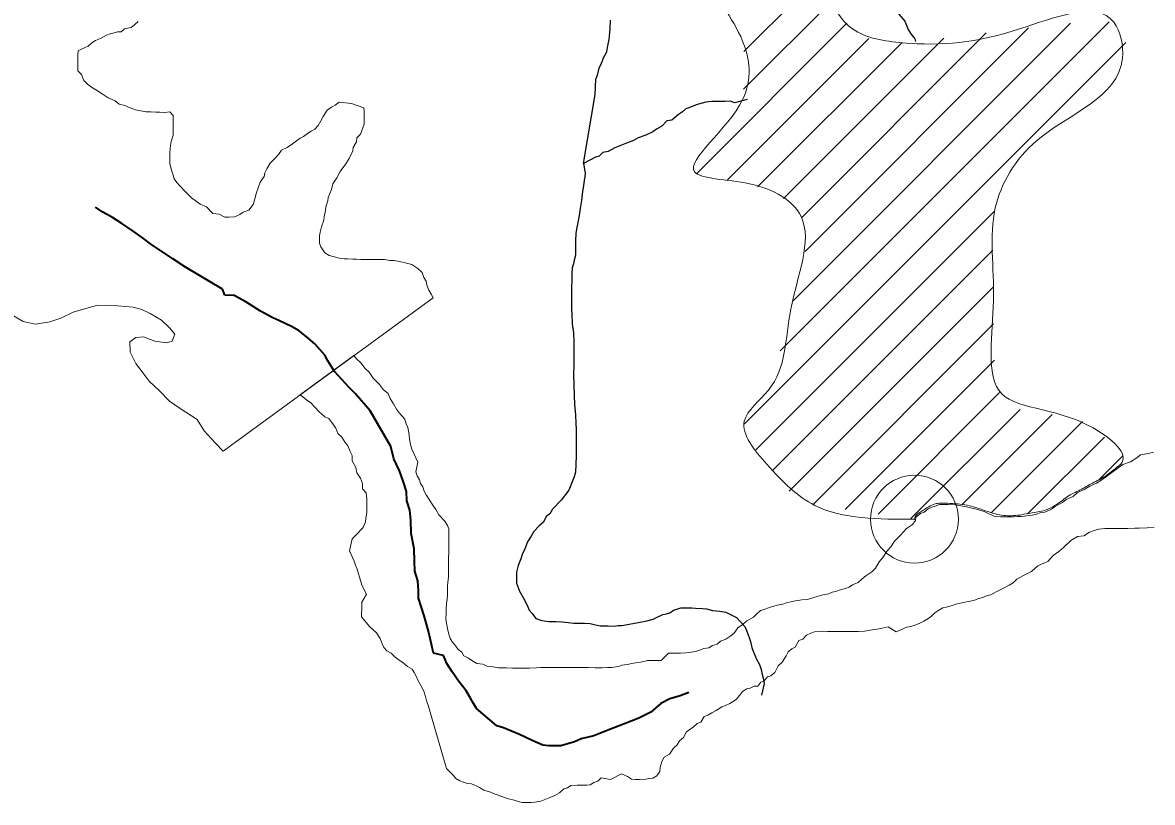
# Model space of a CAD drawing. Extents: x 553962 to 842807, y 8883888 to 9032388.
# Drawn here: x 589783 to 591068, y 8906815 to 8907702 of the extents above; entities that cross this region are included whole.
import ezdxf

# ---------------------------------------------------------------- set-up
doc = ezdxf.new("R2010")
doc.units = 0
doc.header["$LTSCALE"] = 200
doc.header["$PDMODE"] = 32
doc.header["$PDSIZE"] = 100
doc.linetypes.add('LONG_DASH_SHORT_DASH', pattern=[9.9, 6, -1.2, 1.5, -1.2])
doc.layers.add('6', color=7, linetype='Continuous', lineweight=13)

msp = doc.modelspace()

# ---------------------------------------------------------------- linework, layer by layer
at = {"layer": '6'}
for p, q in [((590603.4, 8907668.8), (590694.3, 8907759.8)), ((590603, 8907626), (590705.2, 8907728.3)), ((590549.6, 8907530.2), (590720.3, 8907701)), ((590644.6, 8907328.2), (591018.8, 8907702.4)), ((590659.3, 8907385.3), (590974.9, 8907701)), ((590668.8, 8907479.8), (590878.9, 8907689.9)), ((590673, 8907441.5), (590927.1, 8907695.6)), ((590584.7, 8907522.9), (590745.4, 8907683.6)), ((590604.1, 8907245.3), (591037.7, 8907678.9)), ((590618.9, 8907514.7), (590782.9, 8907678.7)), ((590648.3, 8907501.7), (590830.6, 8907683.9)), ((590616.9, 8907215.7), (590888.8, 8907487.7)), ((590635.4, 8907191.8), (590886.4, 8907442.8)), ((590654.9, 8907168.9), (590887.1, 8907401)), ((590010.8, 8907214.4), (590249.7, 8907388.8)), ((590681.6, 8907153.2), (590887.4, 8907358.9)), ((590718.7, 8907147.8), (590888.6, 8907317.7)), ((590756, 8907142.6), (590894.2, 8907280.8)), ((590793.2, 8907137.5), (590917.5, 8907261.8)), ((590851.8, 8907153.6), (590954.1, 8907256)), ((590885.1, 8907144.5), (590988.6, 8907248)), ((590926.2, 8907143.2), (591013.4, 8907230.3)), ((591007.1, 8907181.7), (591034, 8907208.6))]:
    msp.add_line(p, q, dxfattribs=at)
at = {"layer": '6', "lineweight": 25}
msp.add_line((590420.9, 8907541.4), (590434, 8907619.9), dxfattribs=at)
for points in [[(590750.2, 8907759), (590758.6, 8907743.5), (590762.1, 8907737.9), (590766, 8907733.9), (590767.5, 8907727.9), (590772, 8907723.8), (590775.4, 8907717.3), (590779.4, 8907711.8), (590786.3, 8907703.2), (590790.2, 8907693.7), (590793.2, 8907688.7), (590797.7, 8907683.1), (590798.7, 8907680.2)], [(590434, 8907619.9), (590434.7, 8907637.4), (590436.7, 8907641.9), (590438.8, 8907649.9), (590441.3, 8907655.4), (590443.8, 8907662.4), (590447.4, 8907668.4), (590448.5, 8907675.4), (590450, 8907682.4), (590450.5, 8907686.4), (590451.1, 8907694.4), (590451.7, 8907704.4)], [(590607.1, 8907614.3), (590592.5, 8907610.4), (590588, 8907612.4), (590581.5, 8907611.9), (590574, 8907612), (590567, 8907612), (590560, 8907611.1), (590556, 8907610.1), (590549, 8907608.2), (590545, 8907606.2), (590537.4, 8907603.7), (590533.4, 8907600.2), (590528.9, 8907597.3), (590521.3, 8907590.8), (590515.8, 8907589.8), (590509.8, 8907583.9), (590503.8, 8907580.4), (590499.7, 8907577.4), (590491.7, 8907573.5), (590483.2, 8907570.5), (590477.6, 8907567.6), (590469.6, 8907564.6), (590456.6, 8907559.2), (590449, 8907555.2), (590443, 8907553.8), (590438.5, 8907549.8), (590434.5, 8907548.8), (590420.9, 8907541.4)], [(590420.9, 8907541.4), (590422.8, 8907530.4), (590422.3, 8907526.4), (590421.8, 8907522.4), (590420.7, 8907515.9), (590420.2, 8907511.9), (590419.2, 8907506.4), (590418.6, 8907499.4), (590417, 8907490.4), (590416, 8907482.3), (590414.4, 8907474.3), (590412.8, 8907466.8), (590412.3, 8907461.8), (590411.8, 8907453.8), (590411.7, 8907444.8), (590411.6, 8907437.3), (590410.1, 8907431.3), (590409.6, 8907427.3), (590408, 8907422.8), (590407.5, 8907416.3), (590407.4, 8907412.3), (590407.4, 8907408.3), (590407.3, 8907400.8), (590407.3, 8907393.3), (590407.2, 8907387.3), (590407.2, 8907380.8), (590407.2, 8907376.3), (590407.6, 8907369.8), (590408, 8907359.2), (590409.5, 8907348.7), (590409.9, 8907338.2), (590409.8, 8907329.2), (590409.7, 8907320.7), (590409.7, 8907312.2), (590409.6, 8907301.6), (590410, 8907289.6), (590410.4, 8907278.1), (590410.8, 8907267.1), (590411.8, 8907256.1), (590412.2, 8907245.5), (590412.6, 8907239.5), (590412.6, 8907230.5), (590412.5, 8907221), (590412.4, 8907209.5), (590412.3, 8907199), (590411.8, 8907190.5), (590410.2, 8907185), (590404.1, 8907170), (590395.5, 8907158.5)], [(590395.5, 8907158.5), (590385.4, 8907148.1), (590382.4, 8907143.1), (590378.3, 8907140.1), (590375.3, 8907133.6), (590370.3, 8907129.2), (590364.2, 8907122.7), (590361.2, 8907117.7), (590357.1, 8907111.2), (590354.1, 8907103.2), (590351, 8907096.7), (590349.5, 8907091.7), (590346.4, 8907084.2), (590344.8, 8907076.8), (590344.8, 8907070.2), (590344.8, 8907064.2), (590348.2, 8907055.2), (590352.6, 8907047.2), (590356.6, 8907039.1), (590359, 8907033.6), (590362.5, 8907029.6), (590366.5, 8907024), (590373.4, 8907021.5), (590381.4, 8907020.4), (590389.9, 8907020.4), (590396.5, 8907020.3), (590403.4, 8907019.3), (590409.9, 8907018.7), (590413.9, 8907018.7), (590417.9, 8907018.7), (590421.9, 8907018.7), (590428.4, 8907018.1), (590432.9, 8907017.1), (590439.9, 8907015.5), (590444.4, 8907015.5), (590448.9, 8907015.5), (590455.9, 8907015.4), (590460.4, 8907015.9), (590464.4, 8907015.9), (590471, 8907017.3), (590479, 8907018.8), (590485.5, 8907019.7), (590493, 8907021.2), (590500, 8907023.2), (590504, 8907025.1), (590511.1, 8907028.6), (590515.1, 8907029.1), (590519.1, 8907030.5), (590523.1, 8907033.5), (590527.1, 8907034.5), (590531.6, 8907036), (590537.6, 8907035.9), (590544.1, 8907035.9), (590548.1, 8907035.8), (590556.1, 8907035.3), (590560.6, 8907034.8), (590567.6, 8907033.2), (590576.1, 8907032.2), (590582.6, 8907031.1), (590595.1, 8907025)], [(590595.1, 8907025), (590604.5, 8907014.9), (590607, 8907008.4), (590609.4, 8907002.4), (590610.9, 8906997.9), (590612.3, 8906990.9), (590613.8, 8906986.8), (590615.8, 8906982.3), (590617.7, 8906977.8), (590621.2, 8906971.8), (590623.1, 8906965.8), (590624.1, 8906960.2), (590625.1, 8906956.2), (590626.5, 8906950.2), (590623.4, 8906936.7)]]:
    msp.add_lwpolyline(points, dxfattribs=at)
at = {"layer": '6'}
for points in [[(590156.8, 8907609.7), (590142.8, 8907611.3), (590138.3, 8907607.9), (590134.3, 8907605.4), (590129.2, 8907601.9), (590124.7, 8907594.9), (590122.2, 8907589.9), (590119.1, 8907584.5), (590115.1, 8907580.5), (590111.1, 8907578), (590107, 8907575.5), (590102.5, 8907572.1), (590098.5, 8907570.1), (590094.5, 8907567.1), (590089.9, 8907563.6), (590083.9, 8907559.7), (590077.4, 8907556.7), (590073.8, 8907551.7), (590068.8, 8907546.2), (590064.3, 8907541.8), (590060.7, 8907535.3), (590058.2, 8907530.8), (590057.7, 8907526.8), (590053.1, 8907520.3), (590050.6, 8907513.8), (590049, 8907508.3), (590047, 8907501.3), (590044.9, 8907494.8), (590040.3, 8907488.3), (590033.8, 8907485.9), (590029.8, 8907483.4), (590023.8, 8907480.9), (590017.3, 8907480.5), (590012.8, 8907480.5), (590006.3, 8907483.6), (589999.3, 8907484.6), (589991.9, 8907492.2), (589984.9, 8907495.2), (589974.9, 8907502.3), (589968, 8907509.3), (589961.5, 8907515.9), (589958.1, 8907519.9), (589955.1, 8907524), (589954.1, 8907528), (589951.7, 8907535), (589950.2, 8907541.5), (589950.2, 8907545.5), (589950.3, 8907549.5), (589950.3, 8907553.5), (589950.8, 8907558), (589950.9, 8907562), (589951.9, 8907566.5), (589954, 8907573.5), (589954, 8907582.1), (589954.1, 8907588.1), (589954.1, 8907596.1), (589950.2, 8907600.1), (589944.7, 8907599.6), (589938.7, 8907599.7), (589934.2, 8907599.7), (589928.7, 8907600.2), (589923.2, 8907600.3), (589916.7, 8907601.3), (589911.2, 8907602.4), (589905.2, 8907604.9), (589899.2, 8907607.4), (589892.7, 8907609), (589888.2, 8907612.5), (589880.2, 8907616.1), (589873.3, 8907620.6), (589867.8, 8907624.2), (589861.3, 8907628.2), (589856.4, 8907631.8), (589852.4, 8907635.8), (589849.9, 8907642.8), (589845.5, 8907646.8), (589845.5, 8907653.9), (589845.6, 8907660.9), (589845.6, 8907664.9), (589846.1, 8907669.4), (589850.7, 8907671.9), (589857.2, 8907674.8), (589861.7, 8907678.8), (589865.7, 8907681.3), (589871.3, 8907683.7), (589878.3, 8907687.2), (589882.3, 8907688.7), (589886.8, 8907690.1), (589890.8, 8907691.1), (589894.8, 8907691.1), (589898.8, 8907694.6), (589906.4, 8907696), (589910.4, 8907699.5), (589914.4, 8907703)], [(590249.7, 8907388.8), (590247.7, 8907392.8), (590244.8, 8907397.4), (590242.8, 8907402.9), (590241.8, 8907407.4), (590239.3, 8907411.9), (590237.4, 8907417.4), (590232.4, 8907422), (590225.5, 8907426.5), (590218, 8907428.6), (590211.5, 8907430.1), (590205.5, 8907431.2), (590200.5, 8907431.2), (590194.5, 8907432.2), (590188.5, 8907432.3), (590184.5, 8907432.3), (590179, 8907432.3), (590173.5, 8907432.4), (590167.5, 8907432.4), (590162.5, 8907432.5), (590158.5, 8907432.5), (590152.5, 8907433), (590148.5, 8907433.1), (590143, 8907433.6), (590136, 8907435.6), (590131.5, 8907436.7), (590126.5, 8907439.7), (590122.1, 8907446.7), (590120.6, 8907450.8), (590120.6, 8907454.8), (590120.7, 8907459.3), (590121.2, 8907463.3), (590122.7, 8907469.3), (590125.3, 8907476.8), (590125.8, 8907480.8), (590127.4, 8907487.8), (590127.9, 8907492.3), (590130, 8907498.8), (590130.5, 8907502.8), (590134.1, 8907511.8), (590135.6, 8907518.3), (590140.2, 8907525.2), (590144.2, 8907532.2), (590150.3, 8907541.2), (590154.3, 8907547.2), (590158.4, 8907555.7), (590158.9, 8907559.7), (590162.5, 8907566.2), (590163, 8907570.7), (590167.1, 8907574.6), (590168.6, 8907579.1), (590171.2, 8907586.1), (590171.2, 8907592.1), (590171.2, 8907596.6), (590171.3, 8907600.6), (590170.8, 8907604.6), (590156.8, 8907609.7)], [(589772.4, 8907368.3), (589783.3, 8907361.7), (589797.3, 8907358.6), (589813.8, 8907361.5), (589826.4, 8907365.5), (589840.4, 8907372.4), (589852, 8907375.8), (589867, 8907379.8), (589881.5, 8907380.2), (589891, 8907379.7), (589908.5, 8907378.1), (589918.5, 8907375.5), (589928, 8907371), (589940.7, 8907363.2), (589949.9, 8907354.7), (589955.9, 8907347.5), (589952.8, 8907339.3), (589946.3, 8907337.3), (589933.3, 8907339.4), (589920.2, 8907344.1), (589911.4, 8907343.7), (589904.8, 8907338.6), (589905.2, 8907327), (589911.7, 8907314), (589918.6, 8907304.4), (589926.6, 8907293.9), (589938.5, 8907282.8), (589949.9, 8907271.1), (589949.9, 8907271.1), (589961.9, 8907262.7), (589981.4, 8907250.1), (589989.3, 8907237.5), (590001.8, 8907223.9), (590010.8, 8907214.4)], [(590161.6, 8907118.5), (590170.2, 8907127.5), (590172.7, 8907134), (590173.2, 8907138), (590174.3, 8907144.5), (590174.3, 8907150), (590174.4, 8907154.5), (590174.4, 8907160), (590173.5, 8907167), (590169.5, 8907171.5), (590169.5, 8907177.6), (590167.1, 8907183.6), (590163.1, 8907189.6), (590161.7, 8907195.6), (590157.7, 8907203.2), (590157.8, 8907209.2), (590155.3, 8907213.7), (590152.9, 8907220.2), (590149.9, 8907224.2), (590145.9, 8907230.3), (590141.5, 8907234.3), (590139, 8907240.3), (590134.6, 8907246.9), (590131.1, 8907251.4), (590126.6, 8907253.4), (590119.6, 8907259.5), (590115.7, 8907264), (590110.7, 8907269.1), (590105.7, 8907272.6), (590099.8, 8907277.7), (590098.9, 8907278.7), (590159.6, 8907323)], [(590159.6, 8907323), (590162.6, 8907319.3), (590167.6, 8907314.8), (590172.5, 8907308.2), (590177, 8907304.2), (590181.5, 8907297.1), (590188.9, 8907290.1), (590193.4, 8907284), (590198.8, 8907280), (590200.8, 8907274), (590204.7, 8907267.9), (590208.2, 8907261.9), (590211.7, 8907257.4), (590217.6, 8907250.8), (590219.1, 8907245.3), (590221.1, 8907241.3), (590222, 8907235.3), (590223, 8907228.3), (590223.9, 8907221.8), (590225.4, 8907216.7), (590232.2, 8907201.7), (590230.2, 8907190.7), (590231.6, 8907186.2), (590234.1, 8907181.6), (590235.6, 8907177.6), (590238, 8907173.6), (590239.5, 8907168.6), (590242, 8907164.6)], [(590669.2, 8907045.1), (590675.8, 8907045.5), (590687.8, 8907049.4), (590693.3, 8907050.9), (590699.8, 8907051.9), (590703.8, 8907053.8), (590707.8, 8907054.8), (590711.9, 8907056.3), (590718.9, 8907058.2), (590722.9, 8907059.7), (590726.9, 8907062.2), (590733.4, 8907064.7), (590737.5, 8907068.7), (590742, 8907072.6), (590749, 8907077.1), (590753.1, 8907081.1), (590757.1, 8907088.5), (590761.2, 8907093.5), (590766.2, 8907101), (590770.3, 8907105.5), (590774.8, 8907112), (590781.4, 8907118.9), (590788.4, 8907126.4), (590795, 8907130.8), (590798.5, 8907135.3), (590799, 8907139.3), (590804.1, 8907143.3), (590808.6, 8907144.8), (590813.1, 8907148.8), (590817.1, 8907150.7), (590821.1, 8907151.7), (590825.7, 8907153.7), (590831.7, 8907153.6), (590835.7, 8907153.6), (590843.7, 8907153.1), (590850.2, 8907152), (590856.6, 8907151), (590863.1, 8907149.4), (590869.1, 8907147.9), (590876.6, 8907145.8), (590881.1, 8907143.3), (590888.1, 8907140.2), (590895.1, 8907139.7), (590899.1, 8907139.7), (590903.1, 8907139.7), (590910.6, 8907139.6), (590914.6, 8907140.1), (590918.6, 8907140.1), (590922.6, 8907140.5), (590927.1, 8907141), (590931.1, 8907141.5), (590935.1, 8907142.4), (590941.6, 8907144.4), (590945.6, 8907144.9), (590953.2, 8907148.3), (590957.7, 8907151.8), (590965.7, 8907155.8), (590969.8, 8907159.2), (590977.8, 8907162.7), (590982.3, 8907166.7), (590990.3, 8907170.6), (590996.9, 8907174.6), (591004.4, 8907178), (591009.4, 8907181), (591016, 8907185.5), (591020.5, 8907188.9), (591029.1, 8907195.4), (591034.6, 8907198.9), (591043.1, 8907202.3), (591050.2, 8907206.8), (591054.7, 8907210.2), (591063.7, 8907211.7), (591069.2, 8907213.2)], [(590242, 8907164.6), (590245.9, 8907158), (590249.4, 8907153), (590252.8, 8907148), (590256.3, 8907141.9), (590262.8, 8907134.9), (590266.2, 8907129.8), (590267.7, 8907125.8), (590267.6, 8907119.3), (590267.6, 8907108.8), (590267.5, 8907102.8), (590267.5, 8907098.8), (590267.4, 8907092.8), (590267.4, 8907087.3), (590267.3, 8907081.3), (590267.3, 8907077.3), (590267.3, 8907070.8), (590266.7, 8907065.2), (590266.2, 8907060.8), (590266.2, 8907056.2), (590266.1, 8907051.7), (590265.6, 8907045.2), (590265.1, 8907041.2), (590264.5, 8907034.2), (590264.5, 8907029.7), (590264.4, 8907023.7), (590264.9, 8907018.7), (590266.3, 8907012.7), (590267.3, 8907007.7), (590269.2, 8907001.1), (590271.7, 8906997.1), (590275.7, 8906992.6), (590278.2, 8906988.6), (590282.6, 8906985.5), (590284.6, 8906981.5), (590290.1, 8906979), (590295.1, 8906975.4), (590299.5, 8906972.9), (590306.5, 8906971.9), (590311, 8906969.8), (590318, 8906968.8), (590324, 8906967.7), (590329, 8906967.7), (590333, 8906967.7), (590340, 8906967.6), (590344, 8906967.6), (590352, 8906967.6), (590359.5, 8906967.5), (590367, 8906967.9), (590372, 8906968.4), (590382, 8906968.3), (590387.6, 8906968.3), (590395.6, 8906968.3), (590402.6, 8906968.2), (590409.1, 8906968.2), (590415.1, 8906968.1), (590422.6, 8906968.1), (590426.6, 8906968.1), (590434.1, 8906968), (590442.1, 8906968), (590448.1, 8906968.4), (590452.6, 8906968.4), (590460.6, 8906969.3), (590464.6, 8906970.8), (590470.6, 8906971.8), (590477.6, 8906973.2), (590485.6, 8906974.2), (590489.6, 8906975.2), (590493.7, 8906976.1), (590509.2, 8906976), (590517.7, 8906984.5), (590522.2, 8906984.4), (590526.7, 8906984.4), (590531.2, 8906984.4), (590537.2, 8906984.8), (590541.2, 8906985.3), (590548.2, 8906986.3), (590552.8, 8906987.8), (590557.8, 8906989.7), (590563.3, 8906990.7), (590567.8, 8906993.2), (590572.8, 8906994.6), (590576.9, 8906998.1), (590582.9, 8907000.6), (590587.4, 8907003.5), (590591.9, 8907007), (590596.5, 8907013.5), (590602.5, 8907017.5), (590606.6, 8907021.4), (590614.1, 8907025.4), (590618.1, 8907029.4), (590622.1, 8907032.9), (590626.2, 8907034.3), (590630.2, 8907035.8), (590634.7, 8907037.3), (590641.2, 8907039.2), (590647.7, 8907040.2), (590651.7, 8907041.7), (590658.2, 8907043.1), (590662.2, 8907044.1), (590669.2, 8907045.1)], [(591070.1, 8907128), (591062.1, 8907127.1), (591053, 8907126.6), (591048, 8907126.7), (591040, 8907126.2), (591035.5, 8907126.3), (591028, 8907126.3), (591024, 8907126.3), (591018, 8907126.4), (591014, 8907126.4), (591007, 8907125.4), (591000.5, 8907123.5), (590996.5, 8907122), (590990, 8907118.1), (590982.9, 8907117.1), (590975.4, 8907112.6), (590966.8, 8907104.7), (590961.8, 8907100.2), (590955.3, 8907095.7), (590949.2, 8907088.8), (590945.2, 8907087.3), (590937.7, 8907083.8), (590930.6, 8907077.4), (590926.6, 8907075.4), (590920.6, 8907072.4), (590914, 8907068.5), (590909.5, 8907064.5), (590905, 8907062), (590898, 8907058.1), (590890.4, 8907054.1), (590884.4, 8907050.7), (590880.4, 8907050.2), (590875.9, 8907048.2), (590869.3, 8907046.2), (590864.8, 8907044.3), (590858.3, 8907043.3), (590851.3, 8907041.9), (590844.3, 8907040.4), (590840.3, 8907038.9), (590833.8, 8907037), (590829.8, 8907036), (590825.2, 8907033.5), (590820.7, 8907030.5), (590816.7, 8907026.6), (590812.7, 8907023.6), (590808.1, 8907021.1), (590803.6, 8907018.6)], [(590289, 8906836.3), (590284.5, 8906837.8), (590280, 8906839.3), (590275.5, 8906841.9), (590272.6, 8906845.9), (590265.1, 8906853.5), (590248.1, 8906912.2), (590244.2, 8906925.2), (590242.7, 8906929.2), (590241.2, 8906935.2), (590239.3, 8906941.3), (590235.8, 8906947.8), (590232.4, 8906953.8), (590230.4, 8906958.3), (590228.4, 8906962.4), (590226, 8906966.4), (590220.5, 8906969.4), (590215.5, 8906974), (590211, 8906976.5), (590206.6, 8906980), (590202.1, 8906984.6), (590197.1, 8906987.1), (590193.6, 8906991.1), (590191.7, 8906995.2), (590189.7, 8907001.2), (590185.3, 8907007.7), (590177.8, 8907014.3), (590171.9, 8907021.8), (590168.4, 8907025.8), (590168.4, 8907029.8), (590168.5, 8907034.4), (590168.5, 8907038.4), (590168.5, 8907042.4), (590174.1, 8907051.8), (590168.7, 8907061.9), (590167.7, 8907065.9), (590166.2, 8907070.9), (590164.8, 8907074.9), (590163.3, 8907080), (590161.3, 8907084.5), (590159.9, 8907089), (590154.5, 8907101), (590157.6, 8907114.5), (590161.6, 8907118.5)], [(590803.6, 8907018.6), (590799.1, 8907016.7), (590793.1, 8907014.7), (590788.6, 8907014.2), (590776.5, 8907008.8), (590767.6, 8907014.4), (590760.6, 8907012.9), (590755, 8907011.9), (590747, 8907010.5), (590740.5, 8907009.5), (590733.5, 8907009.1), (590729.5, 8907009.1), (590725, 8907009.1), (590718, 8907009.2), (590710.5, 8907009.2), (590705.5, 8907009.3), (590698.5, 8907009.3), (590692.5, 8907009.4), (590683.5, 8907008.9), (590679.5, 8907007.4), (590674.5, 8907005), (590670.4, 8907000.5), (590665.9, 8906999), (590661.8, 8906991.5), (590657.8, 8906989.6), (590653.8, 8906986.1), (590651.3, 8906981.6), (590646.7, 8906974.1), (590642.2, 8906970.1), (590638.6, 8906962.7), (590634.1, 8906958.7), (590630.1, 8906957.7), (590626.5, 8906953.2), (590622.5, 8906951.7), (590619, 8906946.8), (590615, 8906946.8), (590610.5, 8906944.8), (590606.5, 8906943.8), (590601.9, 8906940.9), (590598.4, 8906936.4), (590594.4, 8906931.9), (590587.3, 8906927.4), (590582.3, 8906925), (590578.3, 8906923.5), (590571.8, 8906919.5), (590566.7, 8906916.6), (590562.2, 8906914.1), (590558.2, 8906912.6), (590554.2, 8906906.1), (590550.1, 8906904.7), (590545.6, 8906900.2), (590538.1, 8906895.2), (590534.5, 8906888.7), (590530, 8906884.8), (590527.4, 8906880.3), (590523.4, 8906876.3), (590518.8, 8906869.8), (590512.8, 8906866.3), (590509.8, 8906861.4), (590508.2, 8906854.4), (590507.7, 8906849.9), (590504.2, 8906844.9), (590499.6, 8906842.4), (590495.6, 8906841.9), (590491.6, 8906841.4), (590484.1, 8906841), (590480.1, 8906841), (590475.6, 8906841.1), (590471.1, 8906844.1), (590464.2, 8906847.1), (590451.6, 8906840.7), (590441.1, 8906842.8), (590437.1, 8906838.8), (590432.6, 8906837.3), (590428.6, 8906834.9), (590424.5, 8906834.4), (590418, 8906834.4), (590413.5, 8906834.5), (590406.5, 8906834), (590402.5, 8906831.5), (590398.5, 8906830.1), (590393.5, 8906825.6), (590388.4, 8906822.6), (590381.9, 8906820.1), (590372.4, 8906816.2), (590365.4, 8906815.2), (590361.4, 8906814.8), (590357.4, 8906814.8), (590350.9, 8906814.8), (590346.4, 8906815.9), (590341.9, 8906817.4), (590335.4, 8906818.9), (590330.9, 8906820.5), (590323.9, 8906823), (590319.4, 8906824.6), (590314.9, 8906826.6), (590307.5, 8906828.7), (590302.5, 8906831.7), (590298, 8906834.2), (590293.5, 8906835.8), (590289, 8906836.3)]]:
    msp.add_lwpolyline(points, dxfattribs=at)
at = {"layer": '6', "linetype": 'LONG_DASH_SHORT_DASH', "lineweight": 35}
for points in [[(589895.5, 8907473.3), (589885.1, 8907479.9), (589874.1, 8907485.9), (589865.8, 8907491.8)], [(590483.8, 8906910.7), (590466.2, 8906903.8), (590449.7, 8906897.3), (590432.6, 8906890.4), (590418.1, 8906887), (590410.6, 8906883.5), (590395.1, 8906879.1), (590386.1, 8906879.2), (590381.6, 8906879.2), (590374.6, 8906879.7), (590362.6, 8906885.3), (590348.1, 8906891.9), (590329.7, 8906899.5), (590322.2, 8906902), (590299.3, 8906921.7), (590295.9, 8906927.2), (590292.4, 8906933.2), (590287.5, 8906941.7), (590279, 8906952.3), (590271.6, 8906963.3), (590265.2, 8906972.9), (590261.7, 8906981.9), (590250.2, 8906984.5), (590244.4, 8907009.5), (590239.5, 8907027.1), (590233.2, 8907047.1), (590233.2, 8907055.6), (590232.3, 8907066.7), (590228.9, 8907077.7), (590228.5, 8907089.2), (590228.1, 8907103.2), (590224.7, 8907120.7), (590224.3, 8907135.8), (590223.3, 8907147.3), (590219.9, 8907157.8), (590219.5, 8907168.3), (590215.6, 8907180.3), (590211.7, 8907191.9), (590205.2, 8907205.4), (590201.8, 8907219.4), (590178.1, 8907260.1), (590161.2, 8907279.7), (590154.3, 8907286.8), (590145.8, 8907295.8), (590137.4, 8907304.9), (590130, 8907316.9), (590126.5, 8907323.4), (590115.1, 8907336.5), (590107.7, 8907342.6), (590097.2, 8907351.1), (590088.8, 8907356.2), (590074.3, 8907362.8), (590067.3, 8907365.8), (590053.4, 8907373.4), (590036.9, 8907384), (590023.5, 8907391.1), (590013, 8907391.6), (590010, 8907398.6), (589968.2, 8907423.4), (589953.8, 8907433), (589928.4, 8907450.1), (589920.4, 8907456.2), (589909.5, 8907463.7), (589901.5, 8907469.3), (589895.5, 8907473.3)], [(590540.6, 8906939.8), (590530.9, 8906935.9), (590518.9, 8906932.5), (590508.9, 8906927.1), (590497.3, 8906917.6), (590483.8, 8906910.7)]]:
    msp.add_lwpolyline(points, dxfattribs=at)
at = {"layer": '6'}
msp.add_spline([(590797.4, 8907136.9), (590684, 8907152.6), (590629.3, 8907199.5), (590603.8, 8907248.4), (590631.2, 8907283.6), (590656.6, 8907375.6), (590668.4, 8907481.2), (590609.7, 8907518.3), (590547.2, 8907532), (590601.9, 8907614.2), (590601.9, 8907680.7), (590568.7, 8907762.8), (590590.2, 8907809.8), (590615.6, 8907801.9), (590635.1, 8907776.5), (590687.9, 8907778.5), (590699.6, 8907741.3), (590727, 8907694.4), (590783.7, 8907678.7), (590916.7, 8907694.4), (591024.2, 8907702.2), (591034, 8907661.1), (590936.2, 8907567.2), (590889.3, 8907490.9), (590887.3, 8907385.3), (590893.2, 8907283.6), (591000.7, 8907240.6), (591032, 8907199.5), (591026.2, 8907194.7), (591013.2, 8907184.9), (590997.8, 8907176.9), (590984.2, 8907169.2), (590976.2, 8907165.4), (590962.9, 8907156.3), (590946.1, 8907147.2), (590929.3, 8907143.7), (590909.7, 8907140.9), (590892.2, 8907142.3), (590876.1, 8907147.2), (590860.1, 8907152.1), (590837.7, 8907154.9), (590827.2, 8907155.2), (590820.9, 8907154.2), (590813.6, 8907151), (590804.5, 8907145.4), (590798.1, 8907139.6), (590797.4, 8907136.9)], degree=3, dxfattribs=at)
msp.add_point((590797.4, 8907136.9), dxfattribs=at)

doc.saveas('drawing.dxf')
